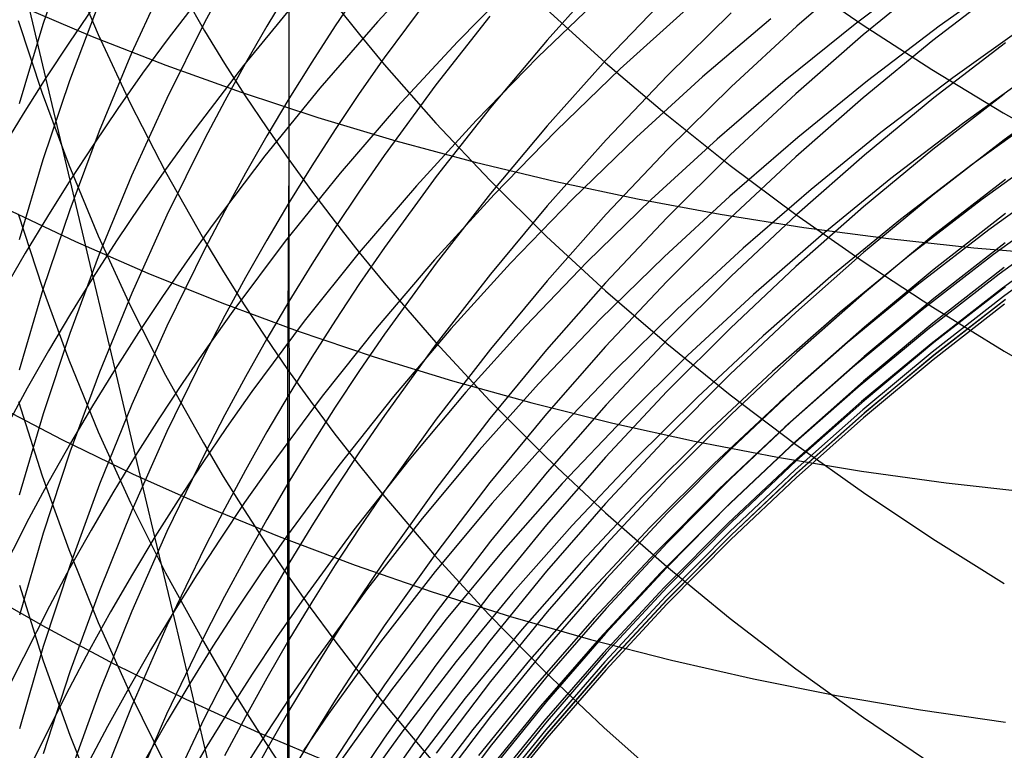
# Model space of a CAD drawing. Extents: x -383 to 1849, y -1185 to -529.
# Tile 467 of 656: x 439.55 to 444.89, y -1095.61 to -1091.65. Entities that reach past the tile are written whole.
import ezdxf

# ---------------------------------------------------------------- set-up
doc = ezdxf.new("R2010")
doc.units = 0
doc.layers.add('PREDEFINITO', color=7, linetype='CONTINUOUS')

msp = doc.modelspace()

# ---------------------------------------------------------------- linework, layer by layer
at = {"layer": 'PREDEFINITO'}
for p, q in [((439.8254, -1091.2501, 612.9135), (439.6805, -1091.6753, 613.1074)), ((441.014, -1091.2313, 635.5498), (441.0133, -1092.407, 634.0629)), ((441.818, -1091.3116, 551.3311), (441.4937, -1091.6611, 551.2249)), ((439.8208, -1091.35, 631.0264), (439.9803, -1091.7298, 631.2894)), ((440.3516, -1091.3503, 633.3001), (440.557, -1091.709, 633.559)), ((444.134, -1091.365, 594.585), (443.7671, -1091.6835, 594.6532)), ((439.6964, -1091.9643, 546.299), (439.5588, -1091.3813, 544.8786)), ((440.3512, -1091.4157, 609.4172), (440.1607, -1091.8314, 609.5873)), ((440.6458, -1091.3792, 548.1403), (440.3591, -1091.7508, 548.0088)), ((442.263, -1091.4272, 552.855), (441.9269, -1091.7689, 552.7586)), ((442.7333, -1091.4034, 599.3488), (442.4131, -1091.7592, 599.4473)), ((443.7557, -1091.4226, 640.6003), (444.1221, -1091.6752, 640.8065)), ((444.4726, -1091.3797, 558.9513), (444.0834, -1091.674, 558.8933)), ((444.5041, -1091.4234, 593.0406), (444.1274, -1091.732, 593.1005)), ((444.937, -1091.4011, 560.4406), (444.5392, -1091.6849, 560.3899)), ((440.6652, -1091.4608, 607.6942), (440.5568, -1091.6643, 607.7728)), ((441.8099, -1091.4754, 602.6327), (441.5301, -1091.8554, 602.7542)), ((444.8909, -1091.4646, 591.5049), (444.5042, -1091.7626, 591.5567)), ((441.0663, -1091.5314, 549.6854), (440.7672, -1091.8971, 549.5644)), ((441.0135, -1091.4845, 605.9893), (440.8937, -1091.6839, 606.0618)), ((441.0136, -1091.4845, 605.9895), (441.0138, -1092.078, 604.5039)), ((441.3955, -1091.4885, 604.3023), (441.2645, -1091.6829, 604.3687)), ((442.711, -1091.5189, 554.3727), (442.3637, -1091.8524, 554.2856)), ((443.0669, -1091.5192, 597.7767), (442.7342, -1091.8667, 597.8655)), ((439.5572, -1091.5731, 508.5218), (439.9477, -1091.7395, 508.2736)), ((439.9548, -1091.5787, 546.4466), (439.8237, -1091.7705, 546.3734)), ((439.9854, -1091.5563, 611.2476), (439.8253, -1091.9802, 611.4308)), ((441.2649, -1091.5649, 635.8009), (441.3959, -1091.729, 635.9243)), ((442.1037, -1091.6296, 601.0356), (441.81, -1092.0028, 601.1469)), ((442.4099, -1091.5926, 638.2424), (442.7297, -1091.8833, 638.4703)), ((443.1684, -1091.5916, 555.8843), (442.8096, -1091.9163, 555.8062)), ((443.4115, -1091.6122, 596.2119), (443.0669, -1091.9509, 596.2914)), ((439.5468, -1091.6538, 629.0181), (439.676, -1092.0475, 629.2793)), ((439.6805, -1091.6753, 613.1074), (439.5509, -1092.1049, 613.3033)), ((440.5568, -1091.6643, 607.7728), (440.3512, -1092.0767, 607.9321)), ((440.8937, -1091.6839, 606.0618), (440.7778, -1091.8852, 606.1351)), ((441.2645, -1091.6829, 604.3687), (441.1372, -1091.8794, 604.4358)), ((441.4937, -1091.6611, 551.2249), (441.1821, -1092.02, 551.1141)), ((443.6259, -1091.644, 557.3909), (443.2566, -1091.9594, 557.3213)), ((443.7671, -1091.6835, 594.6532), (443.4111, -1092.0129, 594.7238)), ((444.0834, -1091.674, 558.8933), (443.7042, -1091.9797, 558.8317)), ((444.1221, -1091.6752, 640.8065), (444.4991, -1091.919, 641.0055)), ((444.5392, -1091.6849, 560.3899), (444.1509, -1091.9804, 560.3359)), ((445.01, -1091.6805, 561.8806), (444.612, -1091.9652, 561.8338)), ((439.9477, -1091.7395, 508.2736), (440.347, -1091.896, 508.0331)), ((439.9803, -1091.7298, 631.2894), (440.1552, -1092.1047, 631.5489)), ((440.557, -1091.709, 633.559), (440.6653, -1091.886, 633.6868)), ((441.3959, -1091.729, 635.9243), (441.5305, -1091.8912, 636.0464)), ((444.1274, -1091.732, 593.1005), (443.7611, -1092.0519, 593.1625)), ((439.8237, -1091.7705, 546.3734), (439.6964, -1091.9643, 546.299)), ((440.3591, -1091.7508, 548.0088), (440.221, -1091.9398, 547.9412)), ((441.9269, -1091.7689, 552.7586), (441.603, -1092.1203, 552.6578)), ((442.4131, -1091.7592, 599.4473), (442.1058, -1092.125, 599.5485)), ((444.5042, -1091.7626, 591.5567), (444.1275, -1092.0723, 591.6105)), ((444.8976, -1091.7748, 590.0241), (444.5103, -1092.0737, 590.0699)), ((440.1607, -1091.8314, 609.5873), (439.9855, -1092.2532, 609.7598)), ((441.5301, -1091.8554, 602.7542), (441.3955, -1092.0488, 602.816)), ((442.3637, -1091.8524, 554.2856), (442.0281, -1092.1961, 554.1943)), ((440.347, -1091.896, 508.0331), (440.7546, -1092.0427, 507.8006)), ((440.7672, -1091.8971, 549.5644), (440.4817, -1092.2715, 549.4387)), ((440.6653, -1091.886, 633.6868), (440.7775, -1092.0614, 633.8134)), ((440.7778, -1091.8852, 606.1351), (440.6656, -1092.0885, 606.209)), ((441.1372, -1091.8794, 604.4358), (441.0137, -1092.078, 604.5037)), ((441.5305, -1091.8912, 636.0464), (441.8103, -1092.2101, 636.2864)), ((442.7342, -1091.8667, 597.8655), (442.4138, -1092.2243, 597.9569)), ((442.7297, -1091.8833, 638.4703), (443.0618, -1092.1657, 638.6917)), ((440.221, -1091.9398, 547.9412), (440.0864, -1092.1309, 547.8724)), ((442.8096, -1091.9163, 555.8062), (442.4622, -1092.2514, 555.7241)), ((443.0669, -1091.9509, 596.2914), (442.7342, -1092.3001, 596.3734)), ((443.2566, -1091.9594, 557.3213), (442.898, -1092.2855, 557.2479)), ((444.4991, -1091.919, 641.0055), (444.886, -1092.1536, 641.197)), ((445.0623, -1091.9277, 563.3268), (444.6649, -1092.2133, 563.2836)), ((439.6964, -1091.9643, 546.299), (439.5727, -1092.1601, 546.2233)), ((439.8253, -1091.9802, 611.4308), (439.6804, -1092.409, 611.6162)), ((439.8283, -1092.5191, 547.7313), (439.6964, -1091.9643, 546.299)), ((441.81, -1092.0028, 601.1469), (441.5302, -1092.3852, 601.2608)), ((443.4111, -1092.0129, 594.7238), (443.0665, -1092.3532, 594.7967)), ((443.7042, -1091.9797, 558.8317), (443.3353, -1092.2965, 558.7666)), ((444.1509, -1091.9804, 560.3359), (443.7724, -1092.2873, 560.2785)), ((444.612, -1091.9652, 561.8338), (444.2233, -1092.2616, 561.7838)), ((445.2879, -1092.0113, 587.0291), (444.8916, -1092.2998, 587.0612)), ((439.676, -1092.0475, 629.2793), (439.8203, -1092.437, 629.5377)), ((440.7546, -1092.0427, 507.8006), (441.1702, -1092.1791, 507.5761)), ((440.7775, -1092.0614, 633.8134), (440.8935, -1092.2351, 633.9388)), ((441.1821, -1092.02, 551.1141), (440.8835, -1092.388, 550.9989)), ((441.3955, -1092.0488, 602.816), (441.2645, -1092.2445, 602.8786)), ((443.7611, -1092.0519, 593.1625), (443.4058, -1092.3828, 593.2267)), ((444.8919, -1092.0531, 588.5428), (444.5052, -1092.3529, 588.5825)), ((440.1552, -1092.1047, 631.5489), (440.3452, -1092.4742, 631.8047)), ((440.3512, -1092.0767, 607.9321), (440.1609, -1092.4957, 608.0939)), ((440.6656, -1092.0885, 606.209), (440.5573, -1092.2937, 606.2837)), ((441.0137, -1092.078, 604.5037), (440.8939, -1092.2787, 604.5722)), ((441.0138, -1092.078, 604.5039), (441.0137, -1092.6421, 603.0059)), ((441.603, -1092.1203, 552.6578), (441.2917, -1092.4811, 552.5527)), ((444.1275, -1092.0723, 591.6105), (443.7612, -1092.3933, 591.6663)), ((444.5103, -1092.0737, 590.0699), (444.1331, -1092.3843, 590.1175)), ((439.5727, -1092.1601, 546.2233), (439.4528, -1092.3577, 546.1464)), ((440.0864, -1092.1309, 547.8724), (439.9555, -1092.324, 547.8024)), ((442.1058, -1092.125, 599.5485), (441.8117, -1092.5003, 599.6523)), ((443.0618, -1092.1657, 638.6917), (443.4057, -1092.4396, 638.9064)), ((445.1142, -1092.1474, 564.7774), (444.7171, -1092.4338, 564.7381)), ((444.886, -1092.1536, 641.197), (445.2824, -1092.3788, 641.3809)), ((441.1702, -1092.1791, 507.5761), (441.5933, -1092.3053, 507.3601)), ((442.0281, -1092.1961, 554.1943), (441.7047, -1092.5495, 554.0988)), ((441.8103, -1092.2101, 636.2864), (442.1039, -1092.5212, 636.5205)), ((442.4138, -1092.2243, 597.9569), (442.1063, -1092.5918, 598.0509)), ((444.6649, -1092.2133, 563.2836), (444.277, -1092.5107, 563.2376)), ((439.9855, -1092.2532, 609.7598), (439.8254, -1092.6806, 609.9347)), ((440.4817, -1092.2715, 549.4387), (440.3441, -1092.462, 549.3741)), ((440.8939, -1092.2787, 604.5722), (440.7779, -1092.4814, 604.6415)), ((440.8935, -1092.2351, 633.9388), (441.0133, -1092.407, 634.0629)), ((441.2645, -1092.2445, 602.8786), (441.1372, -1092.4422, 602.9418)), ((442.4622, -1092.2514, 555.7241), (442.1264, -1092.5967, 555.638)), ((444.2233, -1092.2616, 561.7838), (443.8446, -1092.5695, 561.7308)), ((439.9555, -1092.324, 547.8024), (439.8282, -1092.5191, 547.7312)), ((440.5573, -1092.2937, 606.2837), (440.3519, -1092.7094, 606.4349)), ((441.5933, -1092.3053, 507.3601), (442.0234, -1092.421, 507.1528)), ((442.7342, -1092.3001, 596.3734), (442.4138, -1092.6594, 596.4577)), ((442.898, -1092.2855, 557.2479), (442.5508, -1092.6222, 557.1708)), ((443.3353, -1092.2965, 558.7666), (442.9772, -1092.6241, 558.6979)), ((443.7724, -1092.2873, 560.2785), (443.4043, -1092.6054, 560.2179)), ((444.8916, -1092.2998, 587.0612), (444.5049, -1092.6003, 587.0947)), ((440.8835, -1092.388, 550.9989), (440.5986, -1092.7649, 550.8792)), ((441.5302, -1092.3852, 601.2608), (441.3956, -1092.5798, 601.3188)), ((443.0665, -1092.3532, 594.7967), (442.7339, -1092.7039, 594.8718)), ((443.4058, -1092.3828, 593.2267), (443.0619, -1092.7246, 593.293)), ((444.1331, -1092.3843, 590.1175), (443.7663, -1092.7064, 590.1669)), ((444.5052, -1092.3529, 588.5825), (444.1284, -1092.6644, 588.6238)), ((445.1663, -1092.3387, 566.2317), (444.7688, -1092.6258, 566.1961)), ((439.6804, -1092.409, 611.6162), (439.5508, -1092.8425, 611.8036)), ((439.8203, -1092.437, 629.5377), (439.9799, -1092.822, 629.7931)), ((441.0133, -1092.407, 634.0629), (441.0066, -1093.5457, 632.5464)), ((441.0133, -1092.407, 634.0629), (441.1368, -1092.5772, 634.1858)), ((441.1372, -1092.4422, 602.9418), (441.0136, -1092.6421, 603.0057)), ((442.0234, -1092.421, 507.1528), (442.4601, -1092.5261, 506.9544)), ((443.4057, -1092.4396, 638.9064), (443.7611, -1092.7049, 639.1144)), ((443.7612, -1092.3933, 591.6663), (443.4059, -1092.7255, 591.724)), ((444.7171, -1092.4338, 564.7381), (444.3294, -1092.7322, 564.6961)), ((440.1609, -1092.4957, 608.0939), (439.9857, -1092.9208, 608.2581)), ((440.3441, -1092.462, 549.3741), (440.2102, -1092.6545, 549.3084)), ((440.3452, -1092.4742, 631.8047), (440.5504, -1092.8379, 632.0564)), ((440.7779, -1092.4814, 604.6415), (440.6657, -1092.6861, 604.7114)), ((441.2917, -1092.4811, 552.5527), (440.9935, -1092.8512, 552.4433)), ((439.8282, -1092.5191, 547.7312), (439.7047, -1092.7162, 547.6589)), ((439.9533, -1093.0457, 549.1736), (439.8283, -1092.5191, 547.7313)), ((441.7047, -1092.5495, 554.0988), (441.394, -1092.9126, 553.9993)), ((441.8117, -1092.5003, 599.6523), (441.5315, -1092.8848, 599.7587)), ((442.1039, -1092.5212, 636.5205), (442.4108, -1092.8244, 636.7486)), ((442.4601, -1092.5261, 506.9544), (442.9029, -1092.6204, 506.7653)), ((444.277, -1092.5107, 563.2376), (443.899, -1092.8197, 563.1888)), ((444.8979, -1092.5155, 585.5748), (444.5106, -1092.8167, 585.6019)), ((445.205, -1092.5011, 567.6899), (444.8077, -1092.789, 567.6581)), ((441.1368, -1092.5772, 634.1858), (441.2641, -1092.7456, 634.3073)), ((441.3956, -1092.5798, 601.3188), (441.2646, -1092.7766, 601.3775)), ((442.1264, -1092.5967, 555.638), (441.8029, -1092.9519, 555.5481)), ((442.1063, -1092.5918, 598.0509), (441.812, -1092.9689, 598.1472)), ((443.8446, -1092.5695, 561.7308), (443.4762, -1092.8886, 561.6747)), ((444.5049, -1092.6003, 587.0947), (444.1281, -1092.9126, 587.1295)), ((440.2102, -1092.6545, 549.3084), (440.0799, -1092.8491, 549.2415)), ((441.0136, -1092.6421, 603.0057), (440.8939, -1092.8442, 603.0703)), ((441.0137, -1092.6421, 603.0059), (441.0138, -1093.1768, 601.4969)), ((442.5508, -1092.6222, 557.1708), (442.2153, -1092.969, 557.0901)), ((442.9772, -1092.6241, 558.6979), (442.6305, -1092.9623, 558.6258)), ((442.9029, -1092.6204, 506.7653), (443.3514, -1092.7037, 506.5856)), ((443.4043, -1092.6054, 560.2179), (443.0471, -1092.9344, 560.154)), ((444.7688, -1092.6258, 566.1961), (444.3807, -1092.9249, 566.1583)), ((445.2302, -1092.6347, 569.1506), (444.8335, -1092.9231, 569.1226)), ((439.4753, -1092.6713, 510.2081), (439.8578, -1092.8524, 509.9574)), ((439.5468, -1092.7012, 627.525), (439.676, -1093.0999, 627.7783)), ((439.8254, -1092.6806, 609.9347), (439.6805, -1093.1131, 610.1116)), ((440.3519, -1092.7094, 606.4349), (440.1618, -1093.1319, 606.5885)), ((440.6657, -1092.6861, 604.7114), (440.5574, -1092.8927, 604.782)), ((442.4138, -1092.6594, 596.4577), (442.1062, -1093.0286, 596.5444)), ((442.7339, -1092.7039, 594.8718), (442.4135, -1093.0648, 594.9491)), ((443.3514, -1092.7037, 506.5856), (443.8051, -1092.7758, 506.4157)), ((443.7663, -1092.7064, 590.1669), (443.4104, -1093.0395, 590.218)), ((443.7611, -1092.7049, 639.1144), (444.1274, -1092.9613, 639.3154)), ((444.1284, -1092.6644, 588.6238), (443.7621, -1092.9874, 588.6666)), ((444.8982, -1092.7008, 584.0659), (444.5108, -1093.0025, 584.087)), ((439.7047, -1092.7162, 547.6589), (439.5849, -1092.9151, 547.5854)), ((441.2641, -1092.7456, 634.3073), (441.3951, -1092.9121, 634.4275)), ((443.0619, -1092.7246, 593.293), (442.7299, -1093.077, 593.3613)), ((443.4059, -1092.7255, 591.724), (443.062, -1093.0685, 591.7836)), ((444.3294, -1092.7322, 564.6961), (443.9517, -1093.0421, 564.6517)), ((445.2611, -1092.7396, 570.6149), (444.864, -1093.0285, 570.5908)), ((440.5986, -1092.7649, 550.8792), (440.4614, -1092.9565, 550.8177)), ((441.2646, -1092.7766, 601.3775), (441.1373, -1092.9756, 601.4368)), ((443.8051, -1092.7758, 506.4157), (444.2636, -1092.8367, 506.2557)), ((444.5106, -1092.8167, 585.6019), (444.1333, -1093.1297, 585.63)), ((444.8077, -1092.789, 567.6581), (444.4198, -1093.0888, 567.6244)), ((445.2792, -1092.816, 572.0798), (444.8823, -1093.1053, 572.0596)), ((439.8578, -1092.8524, 509.9574), (440.2495, -1093.0238, 509.714)), ((440.0799, -1092.8491, 549.2415), (439.9532, -1093.0457, 549.1735)), ((439.9799, -1092.822, 629.7931), (440.1547, -1093.202, 630.0451)), ((440.5504, -1092.8379, 632.0564), (440.6588, -1093.0174, 632.1807)), ((440.9935, -1092.8512, 552.4433), (440.709, -1093.2301, 552.3298)), ((440.8939, -1092.8442, 603.0703), (440.7779, -1093.0482, 603.1356)), ((442.4108, -1092.8244, 636.7486), (442.7306, -1093.1194, 636.9707)), ((443.899, -1092.8197, 563.1888), (443.5314, -1093.1399, 563.1373)), ((444.2636, -1092.8367, 506.2557), (444.7265, -1092.886, 506.106)), ((444.8968, -1092.8594, 582.5102), (444.5095, -1093.1615, 582.5256)), ((445.2844, -1092.8603, 573.5365), (444.8881, -1093.1501, 573.5203)), ((439.5849, -1092.9151, 547.5854), (439.4689, -1093.1159, 547.5108)), ((439.9857, -1092.9208, 608.2581), (439.8257, -1093.3516, 608.4244)), ((440.5574, -1092.8927, 604.782), (440.352, -1093.3113, 604.9249)), ((441.394, -1092.9126, 553.9993), (441.0965, -1093.2848, 553.8958)), ((441.3951, -1092.9121, 634.4275), (441.5297, -1093.0767, 634.5464)), ((441.5315, -1092.8848, 599.7587), (441.3967, -1093.0805, 599.8129)), ((443.4762, -1092.8886, 561.6747), (443.1187, -1093.2187, 561.6157)), ((444.1281, -1092.9126, 587.1295), (443.7618, -1093.2364, 587.1655)), ((444.8335, -1092.9231, 569.1226), (444.4463, -1093.2236, 569.0929)), ((444.7265, -1092.886, 506.106), (445.1932, -1092.9237, 505.9669)), ((440.4614, -1092.9565, 550.8177), (440.3277, -1093.1503, 550.7551)), ((441.1373, -1092.9756, 601.4368), (441.0137, -1093.1768, 601.4968)), ((441.8029, -1092.9519, 555.5481), (441.4921, -1093.3166, 555.4544)), ((441.812, -1092.9689, 598.1472), (441.5316, -1093.3553, 598.246)), ((442.2153, -1092.969, 557.0901), (441.8921, -1093.3257, 557.0057)), ((442.6305, -1092.9623, 558.6258), (442.2955, -1093.3108, 558.5502)), ((443.0471, -1092.9344, 560.154), (442.7012, -1093.2741, 560.0869)), ((444.3807, -1092.9249, 566.1583), (444.0026, -1093.2356, 566.1182)), ((444.1274, -1092.9613, 639.3154), (444.5042, -1093.2086, 639.5093)), ((440.2495, -1093.0238, 509.714), (440.65, -1093.1852, 509.478)), ((440.6588, -1093.0174, 632.1807), (440.7709, -1093.1952, 632.3038)), ((442.1062, -1093.0286, 596.5444), (441.812, -1093.4075, 596.6333)), ((443.7621, -1092.9874, 588.6666), (443.4067, -1093.3215, 588.7109)), ((444.5108, -1093.0025, 584.087), (444.1334, -1093.3159, 584.1088)), ((444.864, -1093.0285, 570.5908), (444.4764, -1093.3294, 570.5653)), ((444.8919, -1092.9929, 580.9542), (444.5051, -1093.2951, 580.9644)), ((439.9532, -1093.0457, 549.1735), (439.8303, -1093.2443, 549.1044)), ((440.0715, -1093.5441, 550.6268), (439.9533, -1093.0457, 549.1736)), ((440.7779, -1093.0482, 603.1356), (440.6657, -1093.2542, 603.2014)), ((441.3967, -1093.0805, 599.8129), (441.2656, -1093.2785, 599.8676)), ((441.5297, -1093.0767, 634.5464), (441.8096, -1093.4003, 634.78)), ((442.4135, -1093.0648, 594.9491), (442.106, -1093.4357, 595.0286)), ((442.7299, -1093.077, 593.3613), (442.4102, -1093.4396, 593.4316)), ((443.062, -1093.0685, 591.7836), (442.7299, -1093.4221, 591.845)), ((443.4104, -1093.0395, 590.218), (443.0659, -1093.3836, 590.2707)), ((443.9517, -1093.0421, 564.6517), (443.5844, -1093.3633, 564.6048)), ((439.6805, -1093.1131, 610.1116), (439.5509, -1093.5501, 610.2904)), ((439.676, -1093.0999, 627.7783), (439.8203, -1093.4945, 628.029)), ((440.1618, -1093.1319, 606.5885), (439.9868, -1093.5605, 606.7445)), ((442.7306, -1093.1194, 636.9707), (443.0627, -1093.4061, 637.1864)), ((444.1333, -1093.1297, 585.63), (443.7664, -1093.4541, 585.6592)), ((444.4198, -1093.0888, 567.6244), (444.0419, -1093.4002, 567.5887)), ((444.8823, -1093.1053, 572.0596), (444.4948, -1093.4067, 572.0382)), ((444.8976, -1093.0975, 579.4205), (444.5104, -1093.3999, 579.4247)), ((440.3277, -1093.1503, 550.7551), (440.1977, -1093.3462, 550.6914)), ((440.65, -1093.1852, 509.478), (441.0589, -1093.3365, 509.2498)), ((441.0137, -1093.1768, 601.4968), (440.8939, -1093.38, 601.5573)), ((441.0138, -1093.1768, 601.4969), (441.0145, -1093.6808, 599.9792)), ((443.5314, -1093.1399, 563.1373), (443.1747, -1093.4711, 563.0831)), ((444.5095, -1093.1615, 582.5256), (444.1323, -1093.4753, 582.5417)), ((444.8881, -1093.1501, 573.5203), (444.5012, -1093.452, 573.5032)), ((444.8961, -1093.168, 575.0561), (444.5089, -1093.47, 575.0416)), ((444.8977, -1093.166, 578.0499), (444.5104, -1093.4684, 578.0461)), ((440.1547, -1093.202, 630.0451), (440.3447, -1093.5765, 630.2936)), ((440.709, -1093.2301, 552.3298), (440.5719, -1093.4229, 552.2714)), ((440.7709, -1093.1952, 632.3038), (440.8869, -1093.3713, 632.4257)), ((443.1187, -1093.2187, 561.6157), (442.7725, -1093.5594, 561.5538)), ((443.7618, -1093.2364, 587.1655), (443.4064, -1093.5714, 587.2028)), ((444.0026, -1093.2356, 566.1182), (443.6349, -1093.5577, 566.0759)), ((444.4463, -1093.2236, 569.0929), (444.0691, -1093.5357, 569.0616)), ((444.5042, -1093.2086, 639.5093), (444.891, -1093.4466, 639.6959)), ((444.8926, -1093.1927, 576.6794), (444.5058, -1093.4947, 576.6666)), ((439.8303, -1093.2443, 549.1044), (439.7112, -1093.4449, 549.0341)), ((440.6657, -1093.2542, 603.2014), (440.5573, -1093.4622, 603.2679)), ((441.0965, -1093.2848, 553.8958), (440.8126, -1093.6661, 553.7884)), ((441.2656, -1093.2785, 599.8676), (441.1381, -1093.4786, 599.923)), ((442.7012, -1093.2741, 560.0869), (442.367, -1093.624, 560.0166)), ((444.5051, -1093.2951, 580.9644), (444.1283, -1093.6092, 580.975)), ((440.1977, -1093.3462, 550.6914), (440.0714, -1093.5441, 550.6267)), ((440.352, -1093.3113, 604.9249), (440.1619, -1093.7367, 605.0703)), ((441.0589, -1093.3365, 509.2498), (441.4757, -1093.4774, 509.0296)), ((441.4921, -1093.3166, 555.4544), (441.1945, -1093.6907, 555.3569)), ((441.8921, -1093.3257, 557.0057), (441.5815, -1093.6922, 556.9177)), ((442.2955, -1093.3108, 558.5502), (441.9729, -1093.6693, 558.4713)), ((443.4067, -1093.3215, 588.7109), (443.0627, -1093.6665, 588.7566)), ((444.1334, -1093.3159, 584.1088), (443.7665, -1093.6409, 584.1314)), ((444.4764, -1093.3294, 570.5653), (444.0988, -1093.6421, 570.5384)), ((439.8257, -1093.3516, 608.4244), (439.6809, -1093.7876, 608.5928)), ((440.8939, -1093.38, 601.5573), (440.7779, -1093.5853, 601.6185)), ((440.8869, -1093.3713, 632.4257), (441.0066, -1093.5457, 632.5464)), ((441.5316, -1093.3553, 598.246), (441.3967, -1093.5519, 598.2963)), ((441.8096, -1093.4003, 634.78), (442.1032, -1093.716, 635.0079)), ((443.0659, -1093.3836, 590.2707), (442.7333, -1093.7382, 590.3251)), ((443.5844, -1093.3633, 564.6048), (443.2279, -1093.6956, 564.5554)), ((444.0419, -1093.4002, 567.5887), (443.6744, -1093.7231, 567.5511)), ((444.5104, -1093.3999, 579.4247), (444.1331, -1093.7141, 579.4291)), ((439.7112, -1093.4449, 549.0341), (439.5958, -1093.6473, 548.9629)), ((440.5719, -1093.4229, 552.2714), (440.4385, -1093.6177, 552.2121)), ((441.812, -1093.4075, 596.6333), (441.5315, -1093.7957, 596.7245)), ((442.106, -1093.4357, 595.0286), (441.8118, -1093.8163, 595.1101)), ((442.4102, -1093.4396, 593.4316), (442.1034, -1093.8122, 593.5039)), ((442.7299, -1093.4221, 591.845), (442.4103, -1093.7861, 591.9083)), ((443.0627, -1093.4061, 637.1864), (443.4066, -1093.6842, 637.3956)), ((443.7664, -1093.4541, 585.6592), (443.4105, -1093.7898, 585.6894)), ((444.4948, -1093.4067, 572.0382), (444.1173, -1093.7199, 572.0157)), ((444.5012, -1093.452, 573.5032), (444.1243, -1093.7656, 573.4853)), ((444.891, -1093.4466, 639.6959), (445.2873, -1093.6751, 639.875)), ((439.8203, -1093.4945, 628.029), (439.9799, -1093.8844, 628.2767)), ((440.5573, -1093.4622, 603.2679), (440.352, -1093.8835, 603.4026)), ((441.1381, -1093.4786, 599.923), (441.0144, -1093.6808, 599.979)), ((441.4757, -1093.4774, 509.0296), (441.9, -1093.608, 508.8177)), ((443.1747, -1093.4711, 563.0831), (442.8293, -1093.8131, 563.0262)), ((444.1323, -1093.4753, 582.5417), (443.7655, -1093.8008, 582.5584)), ((444.5058, -1093.4947, 576.6666), (444.129, -1093.8086, 576.6534)), ((444.5089, -1093.47, 575.0416), (444.1317, -1093.784, 575.0264)), ((444.5104, -1093.4684, 578.0461), (444.1331, -1093.7826, 578.0422)), ((439.9868, -1093.5605, 606.7445), (439.8271, -1093.9949, 606.9025)), ((440.0714, -1093.5441, 550.6267), (439.9489, -1093.744, 550.5609)), ((440.1826, -1094.0137, 552.0904), (440.0715, -1093.5441, 550.6268)), ((441.0066, -1093.5457, 632.5464), (441.0061, -1094.6624, 631.014)), ((441.0066, -1093.5457, 632.5464), (441.1302, -1093.7184, 632.6659)), ((441.3967, -1093.5519, 598.2963), (441.2654, -1093.7507, 598.3471)), ((442.7725, -1093.5594, 561.5538), (442.4382, -1093.9105, 561.4889)), ((443.6349, -1093.5577, 566.0759), (443.2782, -1093.8909, 566.0315)), ((444.0691, -1093.5357, 569.0616), (443.7023, -1093.8593, 569.0286)), ((440.3447, -1093.5765, 630.2936), (440.55, -1093.945, 630.5381)), ((440.7779, -1093.5853, 601.6185), (440.6658, -1093.7926, 601.6803)), ((441.9, -1093.608, 508.8177), (442.3312, -1093.7278, 508.6143)), ((443.4064, -1093.5714, 587.2028), (443.0624, -1093.9173, 587.2413)), ((444.1283, -1093.6092, 580.975), (443.7619, -1093.9348, 580.9861)), ((439.5958, -1093.6473, 548.9629), (439.4842, -1093.8515, 548.8905)), ((440.4385, -1093.6177, 552.2121), (440.3086, -1093.8147, 552.1517)), ((440.8126, -1093.6661, 553.7884), (440.6759, -1093.8601, 553.7332)), ((441.9729, -1093.6693, 558.4713), (441.663, -1094.0376, 558.3891)), ((442.367, -1093.624, 560.0166), (442.0452, -1093.9841, 559.9432)), ((443.0627, -1093.6665, 588.7566), (442.7305, -1094.0222, 588.8038)), ((443.7665, -1093.6409, 584.1314), (443.4106, -1093.9771, 584.1548)), ((444.0988, -1093.6421, 570.5384), (443.7317, -1093.9663, 570.5101)), ((439.5472, -1093.7203, 626.0106), (439.6764, -1094.1239, 626.256)), ((441.0144, -1093.6808, 599.979), (440.8945, -1093.8852, 600.0355)), ((441.1945, -1093.6907, 555.3569), (440.9105, -1094.0738, 555.2557)), ((441.0145, -1093.6808, 599.9792), (441.0141, -1094.1549, 598.4506)), ((441.1302, -1093.7184, 632.6659), (441.2575, -1093.8891, 632.7842)), ((441.5815, -1093.6922, 556.9177), (441.2842, -1094.068, 556.8262)), ((442.1032, -1093.716, 635.0079), (442.4101, -1094.0237, 635.23)), ((443.2279, -1093.6956, 564.5554), (442.8828, -1094.0386, 564.5037)), ((443.6744, -1093.7231, 567.5511), (443.3178, -1094.0572, 567.5116)), ((443.4066, -1093.6842, 637.3956), (443.762, -1093.9535, 637.5983)), ((444.1173, -1093.7199, 572.0157), (443.7502, -1094.0446, 571.9921)), ((444.1331, -1093.7141, 579.4291), (443.7662, -1094.0399, 579.4337)), ((439.4084, -1093.7309, 511.907), (439.7827, -1093.9261, 511.6549)), ((439.9489, -1093.744, 550.5609), (439.8301, -1093.9459, 550.4941)), ((440.1619, -1093.7367, 605.0703), (439.9869, -1094.1683, 605.2177)), ((441.2654, -1093.7507, 598.3471), (441.1379, -1093.9517, 598.3985)), ((442.3312, -1093.7278, 508.6143), (442.769, -1093.8369, 508.4197)), ((442.7333, -1093.7382, 590.3251), (442.4131, -1094.1031, 590.381)), ((444.1243, -1093.7656, 573.4853), (443.7578, -1094.0908, 573.4666)), ((439.6809, -1093.7876, 608.5928), (439.5514, -1094.2281, 608.7629)), ((440.3086, -1093.8147, 552.1517), (440.1825, -1094.0137, 552.0903)), ((440.6658, -1093.7926, 601.6803), (440.5574, -1094.0018, 601.7427)), ((441.5315, -1093.7957, 596.7245), (441.3966, -1093.9932, 596.7709)), ((441.8118, -1093.8163, 595.1101), (441.5314, -1094.2062, 595.1936)), ((442.1034, -1093.8122, 593.5039), (441.8099, -1094.1945, 593.5781)), ((442.4103, -1093.7861, 591.9083), (442.1034, -1094.16, 591.9732)), ((442.8293, -1093.8131, 563.0262), (442.4957, -1094.1656, 562.9666)), ((443.4105, -1093.7898, 585.6894), (443.066, -1094.1365, 585.7206)), ((443.7655, -1093.8008, 582.5584), (443.4096, -1094.1374, 582.5757)), ((444.129, -1093.8086, 576.6534), (443.7627, -1094.1341, 576.6397)), ((444.1317, -1093.784, 575.0264), (443.7649, -1094.1094, 575.0106)), ((444.1331, -1093.7826, 578.0422), (443.7663, -1094.1083, 578.0381)), ((440.352, -1093.8835, 603.4026), (440.1618, -1094.3116, 603.5395)), ((440.6759, -1093.8601, 553.7332), (440.5428, -1094.0562, 553.677)), ((442.769, -1093.8369, 508.4197), (443.2128, -1093.935, 508.2341)), ((443.7023, -1093.8593, 569.0286), (443.3464, -1094.1941, 568.994)), ((439.7827, -1093.9261, 511.6549), (440.1667, -1094.1116, 511.4096)), ((439.9799, -1093.8844, 628.2767), (440.1547, -1094.2693, 628.5212)), ((440.8945, -1093.8852, 600.0355), (440.7784, -1094.0917, 600.0927)), ((441.2575, -1093.8891, 632.7842), (441.3884, -1094.058, 632.9011)), ((442.4382, -1093.9105, 561.4889), (442.1161, -1094.2718, 561.4212)), ((443.0624, -1093.9173, 587.2413), (442.7303, -1094.2739, 587.2811)), ((443.2782, -1093.8909, 566.0315), (442.9328, -1094.2349, 565.9849)), ((443.2128, -1093.935, 508.2341), (443.6623, -1094.0219, 508.0579)), ((443.7619, -1093.9348, 580.9861), (443.4065, -1094.2716, 580.9974)), ((439.8301, -1093.9459, 550.4941), (439.715, -1094.1497, 550.4262)), ((440.55, -1093.945, 630.5381), (440.6583, -1094.1269, 630.6587)), ((441.1379, -1093.9517, 598.3985), (441.014, -1094.1549, 598.4504)), ((442.0452, -1093.9841, 559.9432), (441.7361, -1094.3541, 559.8668)), ((443.4106, -1093.9771, 584.1548), (443.0661, -1094.3244, 584.179)), ((443.7317, -1093.9663, 570.5101), (443.3754, -1094.3017, 570.4804)), ((443.762, -1093.9535, 637.5983), (444.1283, -1094.2138, 637.7942)), ((439.8271, -1093.9949, 606.9025), (439.6826, -1094.4345, 607.0624)), ((440.1825, -1094.0137, 552.0903), (440.0601, -1094.2148, 552.0279)), ((440.2876, -1094.4548, 553.5618), (440.1826, -1094.0137, 552.0904)), ((440.5574, -1094.0018, 601.7427), (440.352, -1094.4257, 601.869)), ((441.3966, -1093.9932, 596.7709), (441.2653, -1094.193, 596.8178)), ((441.663, -1094.0376, 558.3891), (441.3663, -1094.4154, 558.3035)), ((442.4101, -1094.0237, 635.23), (442.7299, -1094.3231, 635.4461)), ((442.7305, -1094.0222, 588.8038), (442.4107, -1094.3882, 588.8523)), ((442.8828, -1094.0386, 564.5037), (442.5495, -1094.3922, 564.4496)), ((443.7662, -1094.0399, 579.4337), (443.4103, -1094.377, 579.4384)), ((443.6623, -1094.0219, 508.0579), (444.1171, -1094.0974, 507.8912)), ((440.5428, -1094.0562, 553.677), (440.4133, -1094.2544, 553.6198)), ((440.7784, -1094.0917, 600.0927), (440.6661, -1094.3002, 600.1503)), ((440.9105, -1094.0738, 555.2557), (440.7738, -1094.2687, 555.2037)), ((441.2842, -1094.068, 556.8262), (441.0005, -1094.453, 556.7313)), ((441.3884, -1094.058, 632.9011), (441.5231, -1094.2251, 633.0167)), ((443.3178, -1094.0572, 567.5116), (442.9726, -1094.4021, 567.4702)), ((443.7502, -1094.0446, 571.9921), (443.3941, -1094.3805, 571.9674)), ((443.7578, -1094.0908, 573.4666), (443.4023, -1094.4272, 573.447)), ((444.1171, -1094.0974, 507.8912), (444.5765, -1094.1614, 507.7343)), ((439.715, -1094.1497, 550.4262), (439.6037, -1094.3553, 550.3574)), ((439.6764, -1094.1239, 626.256), (439.8207, -1094.5234, 626.4988)), ((440.1667, -1094.1116, 511.4096), (440.5599, -1094.2872, 511.1715)), ((440.6583, -1094.1269, 630.6587), (440.7705, -1094.3071, 630.7783)), ((442.4131, -1094.1031, 590.381), (442.1057, -1094.4781, 590.4385)), ((443.066, -1094.1365, 585.7206), (442.7334, -1094.4938, 585.7528)), ((443.4096, -1094.1374, 582.5757), (443.0652, -1094.4851, 582.5935)), ((443.7627, -1094.1341, 576.6397), (443.4072, -1094.4708, 576.6256)), ((443.7649, -1094.1094, 575.0106), (443.4091, -1094.4461, 574.9942)), ((443.7663, -1094.1083, 578.0381), (443.4104, -1094.4454, 578.0338)), ((439.9869, -1094.1683, 605.2177), (439.8272, -1094.6058, 605.3671)), ((441.014, -1094.1549, 598.4504), (440.894, -1094.3603, 598.5029)), ((441.0141, -1094.1549, 598.4506), (441.014, -1094.5992, 596.9133)), ((441.2653, -1094.193, 596.8178), (441.1377, -1094.395, 596.8652)), ((441.8099, -1094.1945, 593.5781), (441.5301, -1094.5863, 593.654)), ((442.1034, -1094.16, 591.9732), (441.8099, -1094.5438, 592.0399)), ((442.4957, -1094.1656, 562.9666), (442.1744, -1094.5283, 562.9045)), ((443.3464, -1094.1941, 568.994), (443.0019, -1094.5397, 568.9578)), ((444.5765, -1094.1614, 507.7343), (445.0402, -1094.2138, 507.5875)), ((440.0601, -1094.2148, 552.0279), (439.9415, -1094.4178, 551.9645)), ((440.4133, -1094.2544, 553.6198), (440.2875, -1094.4548, 553.5617)), ((441.5314, -1094.2062, 595.1936), (441.3966, -1094.4046, 595.2361)), ((441.5231, -1094.2251, 633.0167), (441.8029, -1094.5533, 633.244)), ((442.9328, -1094.2349, 565.9849), (442.5992, -1094.5895, 565.9362)), ((444.1283, -1094.2138, 637.7942), (444.5051, -1094.4649, 637.9831)), ((440.1547, -1094.2693, 628.5212), (440.3447, -1094.6486, 628.7622)), ((440.6661, -1094.3002, 600.1503), (440.5576, -1094.5105, 600.2086)), ((440.5599, -1094.2872, 511.1715), (440.9618, -1094.4527, 510.9406)), ((440.7738, -1094.2687, 555.2037), (440.6407, -1094.4658, 555.1508)), ((440.7705, -1094.3071, 630.7783), (440.8864, -1094.4857, 630.8967)), ((442.1161, -1094.2718, 561.4212), (441.8067, -1094.6429, 561.3507)), ((442.7303, -1094.2739, 587.2811), (442.4105, -1094.6409, 587.3219)), ((443.3754, -1094.3017, 570.4804), (443.0306, -1094.648, 570.4494)), ((443.4065, -1094.2716, 580.9974), (443.0625, -1094.6195, 581.0092)), ((439.6037, -1094.3553, 550.3574), (439.3924, -1094.7717, 550.2168)), ((440.1618, -1094.3116, 603.5395), (439.9869, -1094.7461, 603.6784)), ((440.894, -1094.3603, 598.5029), (440.7777, -1094.5677, 598.5559)), ((441.7361, -1094.3541, 559.8668), (441.4402, -1094.7335, 559.7873)), ((442.7299, -1094.3231, 635.4461), (443.062, -1094.6141, 635.6561)), ((443.0661, -1094.3244, 584.179), (442.7335, -1094.6823, 584.2039)), ((439.9415, -1094.4178, 551.9645), (439.8266, -1094.6227, 551.9002)), ((441.1377, -1094.395, 596.8652), (441.0139, -1094.5992, 596.9131)), ((441.3663, -1094.4154, 558.3035), (441.0833, -1094.8024, 558.2148)), ((441.3966, -1094.4046, 595.2361), (441.2653, -1094.6053, 595.2791)), ((442.4107, -1094.3882, 588.8523), (442.1037, -1094.7643, 588.9021)), ((442.5495, -1094.3922, 564.4496), (442.2285, -1094.756, 564.3931)), ((442.9726, -1094.4021, 567.4702), (442.6393, -1094.7575, 567.4269)), ((443.3941, -1094.3805, 571.9674), (443.0494, -1094.7274, 571.9417)), ((443.4103, -1094.377, 579.4384), (443.0659, -1094.725, 579.4432)), ((439.6826, -1094.4345, 607.0624), (439.5532, -1094.8787, 607.224)), ((440.352, -1094.4257, 601.869), (440.1619, -1094.8565, 601.9975)), ((440.2875, -1094.4548, 553.5617), (440.1655, -1094.6571, 553.5027)), ((440.3856, -1094.8663, 555.0424), (440.2876, -1094.4548, 553.5618)), ((440.6407, -1094.4658, 555.1508), (440.5112, -1094.665, 555.097)), ((441.0005, -1094.453, 556.7313), (440.864, -1094.6488, 556.6825)), ((440.9618, -1094.4527, 510.9406), (441.3721, -1094.608, 510.7174)), ((443.4023, -1094.4272, 573.447), (443.0581, -1094.7746, 573.4267)), ((443.4072, -1094.4708, 576.6256), (443.0632, -1094.8184, 576.6109)), ((443.4091, -1094.4461, 574.9942), (443.0647, -1094.7939, 574.9772)), ((443.4104, -1094.4454, 578.0338), (443.0659, -1094.7934, 578.0295)), ((444.5051, -1094.4649, 637.9831), (444.8918, -1094.7065, 638.1649)), ((439.8207, -1094.5234, 626.4988), (439.9803, -1094.9182, 626.7388)), ((440.5576, -1094.5105, 600.2086), (440.3521, -1094.9368, 600.3265)), ((440.8864, -1094.4857, 630.8967), (441.0061, -1094.6624, 631.014)), ((442.1057, -1094.4781, 590.4385), (441.8116, -1094.8629, 590.4975)), ((442.7334, -1094.4938, 585.7528), (442.4132, -1094.8615, 585.7859)), ((443.0652, -1094.4851, 582.5935), (442.7327, -1094.8436, 582.6119)), ((440.7777, -1094.5677, 598.5559), (440.6653, -1094.7771, 598.6094)), ((441.8099, -1094.5438, 592.0399), (441.5302, -1094.937, 592.1082)), ((441.8029, -1094.5533, 633.244), (442.0966, -1094.8737, 633.4658)), ((442.1744, -1094.5283, 562.9045), (441.8659, -1094.9009, 562.8398)), ((443.0019, -1094.5397, 568.9578), (442.6692, -1094.896, 568.92)), ((439.8272, -1094.6058, 605.3671), (439.6826, -1095.0484, 605.5183)), ((439.8266, -1094.6227, 551.9002), (439.7155, -1094.8295, 551.8349)), ((441.0139, -1094.5992, 596.9131), (440.8938, -1094.8055, 596.9616)), ((441.014, -1094.5992, 596.9133), (441.014, -1095.0133, 595.3667)), ((441.2653, -1094.6053, 595.2791), (441.1377, -1094.8082, 595.3226)), ((441.3721, -1094.608, 510.7174), (441.7902, -1094.7528, 510.502)), ((441.5301, -1094.5863, 593.654), (441.3956, -1094.7857, 593.6927)), ((442.5992, -1094.5895, 565.9362), (442.278, -1094.9544, 565.8854)), ((443.0625, -1094.6195, 581.0092), (442.7303, -1094.9781, 581.0213)), ((443.062, -1094.6141, 635.6561), (443.4059, -1094.8963, 635.8599)), ((440.1655, -1094.6571, 553.5027), (440.0473, -1094.8615, 553.4427)), ((440.3447, -1094.6486, 628.7622), (440.55, -1095.0219, 628.9994)), ((440.5112, -1094.665, 555.097), (440.3855, -1094.8663, 555.0423)), ((440.864, -1094.6488, 556.6825), (440.731, -1094.8469, 556.6329)), ((441.0061, -1094.6624, 631.014), (441.1297, -1094.8374, 631.13)), ((441.0061, -1094.6624, 631.014), (441.0061, -1095.7486, 629.4611)), ((441.8067, -1094.6429, 561.3507), (441.5107, -1095.0237, 561.2774)), ((442.4105, -1094.6409, 587.3219), (442.1036, -1095.018, 587.3639)), ((442.7335, -1094.6823, 584.2039), (442.4132, -1095.0507, 584.2296)), ((443.0306, -1094.648, 570.4494), (442.6977, -1095.005, 570.4171)), ((439.3279, -1094.7346, 513.6372), (439.6935, -1094.9446, 513.3839)), ((439.5532, -1094.7171, 624.4827), (439.6826, -1095.1258, 624.7203)), ((441.4402, -1094.7335, 559.7873), (441.1581, -1095.1223, 559.7048)), ((443.0494, -1094.7274, 571.9417), (442.7166, -1095.085, 571.9149)), ((443.0659, -1094.725, 579.4432), (442.7333, -1095.0838, 579.4482)), ((439.9869, -1094.7461, 603.6784), (439.8271, -1095.1863, 603.8192)), ((440.6653, -1094.7771, 598.6094), (440.5567, -1094.9884, 598.6635)), ((441.3956, -1094.7857, 593.6927), (441.2646, -1094.9874, 593.7318)), ((441.7902, -1094.7528, 510.502), (442.2157, -1094.887, 510.2947)), ((442.1037, -1094.7643, 588.9021), (441.81, -1095.1502, 588.9533)), ((442.2285, -1094.756, 564.3931), (441.9203, -1095.1298, 564.3343)), ((442.6393, -1094.7575, 567.4269), (442.3183, -1095.1233, 567.3818)), ((443.0581, -1094.7746, 573.4267), (442.7258, -1095.1326, 573.4056)), ((439.7155, -1094.8295, 551.8349), (439.5046, -1095.2483, 551.7016)), ((440.8938, -1094.8055, 596.9616), (440.7776, -1095.0139, 597.0105)), ((441.0833, -1094.8024, 558.2148), (440.9471, -1094.9993, 558.1692)), ((441.1377, -1094.8082, 595.3226), (441.0139, -1095.0133, 595.3665)), ((441.1297, -1094.8374, 631.13), (441.257, -1095.0104, 631.2449)), ((442.7327, -1094.8436, 582.6119), (442.4126, -1095.2124, 582.6308)), ((443.0632, -1094.8184, 576.6109), (442.731, -1095.1768, 576.5958)), ((443.0647, -1094.7939, 574.9772), (442.7322, -1095.1523, 574.9596)), ((443.0659, -1094.7934, 578.0295), (442.7333, -1095.1522, 578.025)), ((440.0473, -1094.8615, 553.4427), (439.9328, -1095.0678, 553.3819)), ((440.1619, -1094.8565, 601.9975), (439.9869, -1095.2937, 602.1278)), ((440.3855, -1094.8663, 555.0423), (440.2635, -1095.0696, 554.9867)), ((440.4762, -1095.2493, 556.5312), (440.3856, -1094.8663, 555.0424)), ((440.731, -1094.8469, 556.6329), (440.6017, -1095.047, 556.5824)), ((441.8116, -1094.8629, 590.4975), (441.5314, -1095.2572, 590.558)), ((442.0966, -1094.8737, 633.4658), (442.4035, -1095.1859, 633.6819)), ((442.4132, -1094.8615, 585.7859), (442.1058, -1095.2394, 585.8199)), ((442.2157, -1094.887, 510.2947), (442.6481, -1095.0104, 510.0958)), ((442.6692, -1094.896, 568.92), (442.3489, -1095.2626, 568.8806)), ((443.4059, -1094.8963, 635.8599), (443.7613, -1095.1696, 636.0572)), ((439.6935, -1094.9446, 513.3839), (440.0692, -1095.1449, 513.137)), ((439.9803, -1094.9182, 626.7388), (440.1551, -1095.3078, 626.9757)), ((440.3521, -1094.9368, 600.3265), (440.1618, -1095.37, 600.4464)), ((441.5302, -1094.937, 592.1082), (441.3956, -1095.1371, 592.143)), ((441.8659, -1094.9009, 562.8398), (441.5707, -1095.2831, 562.7726)), ((440.5567, -1094.9884, 598.6635), (440.3508, -1095.4166, 598.7729)), ((440.9471, -1094.9993, 558.1692), (440.8145, -1095.1984, 558.1228)), ((441.2646, -1094.9874, 593.7318), (441.1374, -1095.1912, 593.7714)), ((442.278, -1094.9544, 565.8854), (441.9697, -1095.3293, 565.8325)), ((442.6977, -1095.005, 570.4171), (442.3771, -1095.3724, 570.3835)), ((442.7303, -1094.9781, 581.0213), (442.4106, -1095.3472, 581.0338)), ((439.6826, -1095.0484, 605.5183), (439.5533, -1095.4957, 605.6711)), ((440.6017, -1095.047, 556.5824), (440.4762, -1095.2493, 556.5311)), ((440.55, -1095.0219, 628.9994), (440.6583, -1095.2061, 629.1165)), ((440.7776, -1095.0139, 597.0105), (440.6651, -1095.2243, 597.0599)), ((441.0139, -1095.0133, 595.3665), (440.8939, -1095.2205, 595.4109)), ((441.014, -1095.0133, 595.3667), (441.014, -1095.3973, 593.8115)), ((441.5107, -1095.0237, 561.2774), (441.2283, -1095.4137, 561.2013)), ((441.257, -1095.0104, 631.2449), (441.388, -1095.1816, 631.3584)), ((442.1036, -1095.018, 587.3639), (441.81, -1095.405, 587.407)), ((442.4132, -1095.0507, 584.2296), (442.1058, -1095.4292, 584.256)), ((442.6481, -1095.0104, 510.0958), (443.087, -1095.1229, 509.9054)), ((439.9328, -1095.0678, 553.3819), (439.8221, -1095.2759, 553.3201)), ((440.2635, -1095.0696, 554.9867), (440.1453, -1095.275, 554.9303)), ((442.7166, -1095.085, 571.9149), (442.3962, -1095.453, 571.887)), ((442.7333, -1095.0838, 579.4482), (442.413, -1095.453, 579.4534)), ((439.6826, -1095.1258, 624.7203), (439.8271, -1095.5301, 624.9553)), ((440.0692, -1095.1449, 513.137), (440.4544, -1095.3354, 512.8968)), ((441.1581, -1095.1223, 559.7048), (441.0223, -1095.3201, 559.6625)), ((441.3956, -1095.1371, 592.143), (441.2647, -1095.3395, 592.1782)), ((441.81, -1095.1502, 588.9533), (441.5301, -1095.5456, 589.0057)), ((441.9203, -1095.1298, 564.3343), (441.6253, -1095.5132, 564.2733)), ((442.3183, -1095.1233, 567.3818), (442.01, -1095.4992, 567.335)), ((442.7258, -1095.1326, 573.4056), (442.4059, -1095.5011, 573.3838)), ((442.7322, -1095.1523, 574.9596), (442.4121, -1095.5212, 574.9415)), ((442.7333, -1095.1522, 578.025), (442.4131, -1095.5215, 578.0203)), ((443.087, -1095.1229, 509.9054), (443.5319, -1095.2242, 509.7239)), ((439.8271, -1095.1863, 603.8192), (439.6826, -1095.6318, 603.9616)), ((440.6583, -1095.2061, 629.1165), (440.7704, -1095.3887, 629.2325)), ((440.8145, -1095.1984, 558.1228), (440.6856, -1095.3997, 558.0757)), ((441.1374, -1095.1912, 593.7714), (441.0139, -1095.3973, 593.8113)), ((441.388, -1095.1816, 631.3584), (441.5226, -1095.3509, 631.4707)), ((442.4126, -1095.2124, 582.6308), (442.1053, -1095.5915, 582.6503)), ((442.4035, -1095.1859, 633.6819), (442.7234, -1095.4898, 633.8923)), ((442.731, -1095.1768, 576.5958), (442.4112, -1095.5456, 576.5803)), ((443.7613, -1095.1696, 636.0572), (444.1276, -1095.4338, 636.2478)), ((440.4762, -1095.2493, 556.5311), (440.3544, -1095.4537, 556.479)), ((440.5605, -1095.6031, 558.0278), (440.4762, -1095.2493, 556.5312)), ((440.6651, -1095.2243, 597.0599), (440.5565, -1095.4366, 597.1097)), ((440.8939, -1095.2205, 595.4109), (440.7776, -1095.4298, 595.4557)), ((441.5314, -1095.2572, 590.558), (441.3965, -1095.4578, 590.5887)), ((442.1058, -1095.2394, 585.8199), (441.8117, -1095.6271, 585.8547)), ((442.3489, -1095.2626, 568.8806), (442.0413, -1095.6393, 568.8398)), ((443.5319, -1095.2242, 509.7239), (443.9824, -1095.3141, 509.5515)), ((439.8221, -1095.2759, 553.3201), (439.612, -1095.6975, 553.194)), ((439.9869, -1095.2937, 602.1278), (439.8272, -1095.7366, 602.2598)), ((440.1453, -1095.275, 554.9303), (440.0309, -1095.4823, 554.873)), ((440.1551, -1095.3078, 626.9757), (440.3452, -1095.6918, 627.2091)), ((441.0223, -1095.3201, 559.6625), (440.8901, -1095.5201, 559.6194)), ((441.5707, -1095.2831, 562.7726), (441.2891, -1095.6748, 562.7028)), ((443.9824, -1095.3141, 509.5515), (444.438, -1095.3926, 509.3885)), ((440.1618, -1095.37, 600.4464), (439.9867, -1095.8096, 600.568)), ((440.4544, -1095.3354, 512.8968), (440.8489, -1095.5158, 512.6635)), ((441.2647, -1095.3395, 592.1782), (441.1374, -1095.5441, 592.2137)), ((441.5226, -1095.3509, 631.4707), (441.8024, -1095.6836, 631.6914)), ((441.9697, -1095.3293, 565.8325), (441.6746, -1095.714, 565.7777)), ((442.3771, -1095.3724, 570.3835), (442.0694, -1095.75, 570.3485)), ((442.4106, -1095.3472, 581.0338), (442.1036, -1095.7264, 581.0466)), ((440.3508, -1095.4166, 598.7729), (440.1602, -1095.8517, 598.8841)), ((440.6856, -1095.3997, 558.0757), (440.5604, -1095.6031, 558.0277)), ((440.7776, -1095.4298, 595.4557), (440.6652, -1095.6412, 595.501)), ((440.7704, -1095.3887, 629.2325), (440.8864, -1095.5695, 629.3473)), ((441.0139, -1095.3973, 593.8113), (440.8941, -1095.6056, 593.8517)), ((441.014, -1095.3973, 593.8115), (441.014, -1095.7509, 592.2498)), ((441.2283, -1095.4137, 561.2013), (441.0924, -1095.6122, 561.1623)), ((441.81, -1095.405, 587.407), (441.5301, -1095.8016, 587.4512)), ((442.1058, -1095.4292, 584.256), (441.8118, -1095.8176, 584.283)), ((444.438, -1095.3926, 509.3885), (444.8983, -1095.4594, 509.235)), ((440.0309, -1095.4823, 554.873), (439.9202, -1095.6915, 554.8149)), ((440.3544, -1095.4537, 556.479), (440.2363, -1095.6601, 556.4261)), ((440.5565, -1095.4366, 597.1097), (440.3506, -1095.8668, 597.2107)), ((441.3965, -1095.4578, 590.5887), (441.2653, -1095.6607, 590.6198)), ((442.3962, -1095.453, 571.887), (442.0886, -1095.8311, 571.8582)), ((442.413, -1095.453, 579.4534), (442.1056, -1095.8323, 579.4587)), ((444.1276, -1095.4338, 636.2478), (444.5044, -1095.6886, 636.4318)), ((439.8271, -1095.5301, 624.9553), (439.9868, -1095.9297, 625.1876)), ((440.8901, -1095.5201, 559.6194), (440.7616, -1095.7223, 559.5756)), ((440.8489, -1095.5158, 512.6635), (441.2521, -1095.686, 512.4374)), ((441.6253, -1095.5132, 564.2733), (441.344, -1095.9061, 564.21)), ((442.01, -1095.4992, 567.335), (441.7151, -1095.8848, 567.2864)), ((442.4059, -1095.5011, 573.3838), (442.0987, -1095.8798, 573.3612)), ((442.4121, -1095.5212, 574.9415), (442.1048, -1095.9003, 574.9228)), ((442.4131, -1095.5215, 578.0203), (442.1057, -1095.9009, 578.0156)), ((442.7234, -1095.4898, 633.8923), (443.0556, -1095.7851, 634.0968)), ((440.8864, -1095.5695, 629.3473), (441.0061, -1095.7486, 629.4611)), ((441.1374, -1095.5441, 592.2137), (441.0139, -1095.7509, 592.2497)), ((441.5301, -1095.5456, 589.0057), (441.3954, -1095.7468, 589.0324)), ((442.1053, -1095.5915, 582.6503), (441.8113, -1095.9805, 582.6702)), ((442.4112, -1095.5456, 576.5803), (442.1042, -1095.9246, 576.5643)), ((440.5604, -1095.6031, 558.0277), (440.439, -1095.8087, 557.979)), ((440.6368, -1095.9267, 559.5312), (440.5605, -1095.6031, 558.0278)), ((440.8941, -1095.6056, 593.8517), (440.7782, -1095.8159, 593.8925))]:
    msp.add_line(p, q, dxfattribs=at)

doc.saveas('drawing.dxf')
